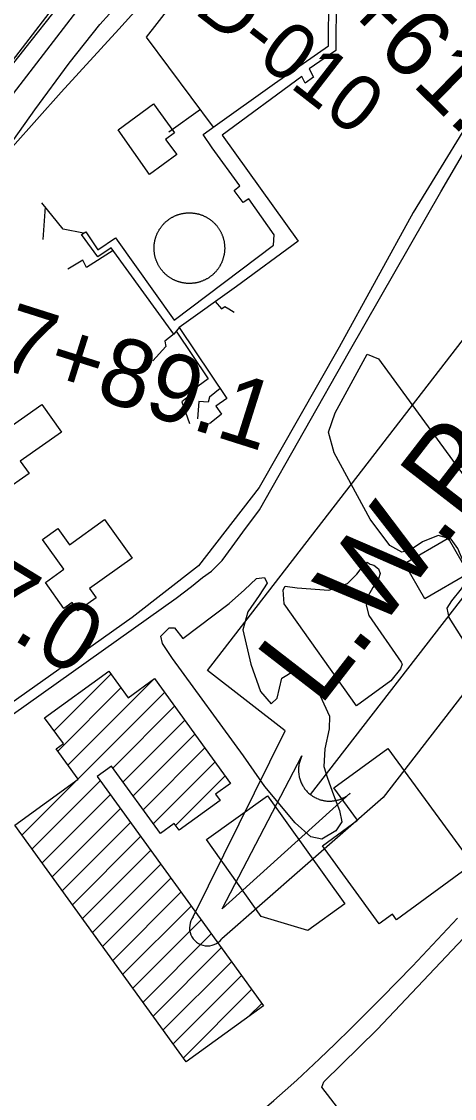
# Model space of a CAD drawing. Extents: x 3677843 to 3715951, y 511991 to 537744.
# Drawn here: x 3684455 to 3685093, y 518941 to 520526 of the extents above; entities that cross this region are included whole.
import ezdxf

# ---------------------------------------------------------------- set-up
doc = ezdxf.new("R2010")
doc.units = 0
for name, color, linetype in [('V-BLDG-OTLN', 7, 'Continuous'), ('V-CHAN-NAID', 7, 'Continuous'), ('V-DOMW-TANK', 7, 'Continuous'), ('V-FLOD-BASE', 7, 'Continuous'), ('V-LEVE-TOET', 7, 'Continuous'), ('V-RAIL-TRAK', 7, 'Continuous'), ('V-RIVR-RANG-IDEN', 7, 'Continuous'), ('V-ROAD-CNTR', 7, 'Continuous'), ('V-SITE-OTLN', 7, 'Continuous'), ('V-SITE-VEGE', 7, 'Continuous'), ('V-SURV-IDEN', 7, 'Continuous'), ('V-SURV-LINE', 7, 'Continuous'), ('V-TOPO-WATR-IDEN', 7, 'Continuous'), ('V-UTIL-LINE', 7, 'Continuous')]:
    doc.layers.add(name, color=color, linetype=linetype)

msp = doc.modelspace()

# ---------------------------------------------------------------- linework, layer by layer
at = {"layer": 'V-BLDG-OTLN'}
for p, q in [((3684503.1, 519482.3), (3684586.7, 519565.8)), ((3684523.3, 519431.7), (3684650.4, 519558.8)), ((3684508.4, 519452.2), (3684601.6, 519545.4)), ((3684538.1, 519411.2), (3684665.8, 519538.9)), ((3684589.7, 519427.5), (3684680.7, 519518.4)), ((3684604.6, 519407), (3684695.6, 519497.9)), ((3684619.5, 519386.5), (3684710.4, 519477.4)), ((3684634.3, 519366), (3684725.3, 519457)), ((3684649.2, 519345.5), (3684740.2, 519436.5)), ((3684682, 519342.9), (3684755, 519416)), ((3684455.7, 519328.7), (3684536.6, 519409.6)), ((3684470.5, 519308.3), (3684571, 519408.7)), ((3684485.4, 519287.8), (3684585.8, 519388.2)), ((3684500.3, 519267.3), (3684600.7, 519367.7)), ((3684515.1, 519246.8), (3684615.6, 519347.2)), ((3684530, 519226.3), (3684630.4, 519326.7)), ((3684544.9, 519205.8), (3684645.3, 519306.3)), ((3684559.8, 519185.3), (3684660.2, 519285.8)), ((3684574.6, 519164.8), (3684675.1, 519265.3)), ((3684589.5, 519144.4), (3684689.9, 519244.8)), ((3684604.4, 519123.9), (3684704.8, 519224.3)), ((3684619.2, 519103.4), (3684719.7, 519203.8)), ((3684634.1, 519082.9), (3684734.5, 519183.3)), ((3684649, 519062.4), (3684749.4, 519162.8)), ((3684663.8, 519041.9), (3684764.3, 519142.4)), ((3684678.7, 519021.4), (3684779.1, 519121.9)), ((3684693.6, 519000.9), (3684794, 519101.4)), ((3684789.7, 519061.7), (3684808.9, 519080.9))]:
    msp.add_line(p, q, dxfattribs=at)
for points in [[(3684597.5, 520366.9), (3684649.4, 520405.1), (3684680.6, 520362.8), (3684667.3, 520353), (3684683.8, 520330.6), (3684643.8, 520301.1)], [(3684484.9, 519962.9), (3684513.8, 519922), (3684453.3, 519879.3), (3684466.3, 519860.9), (3684428.7, 519834.4), (3684415, 519853.9), (3684385, 519832.8), (3684346.9, 519886.8), (3684384.6, 519913.4), (3684394.6, 519899.3)], [(3684577.3, 519793.2), (3684617.9, 519736.4), (3684555.3, 519691.6), (3684564.9, 519678.2), (3684538.1, 519659), (3684529.6, 519671), (3684517.5, 519662.4), (3684490.2, 519700.5), (3684517.6, 519720.1), (3684486.2, 519764), (3684508.7, 519780.1), (3684525.8, 519756.3)], [(3685113.7, 519713.7), (3685049.2, 519676.4), (3685019.2, 519728.4), (3685083.7, 519765.7)], [(3684811.4, 519077.5), (3684697.8, 518995.1), (3684445.1, 519343.3), (3684538.3, 519410.9), (3684505.9, 519455.6), (3684516.8, 519463.5), (3684489.1, 519501.6), (3684583.6, 519570.1), (3684612, 519531), (3684651, 519559.3), (3684763.1, 519404.8), (3684741.1, 519388.8), (3684747.6, 519379.9), (3684687.1, 519336), (3684680, 519345.7), (3684659.7, 519331), (3684587.7, 519430.3), (3684566.4, 519414.9)], [(3684915.4, 519398.4), (3684995, 519456.5), (3685119.6, 519286), (3685007.6, 519204.2), (3685001.5, 519212.5), (3684982.2, 519198.3), (3684898.4, 519312.9), (3684950.2, 519350.7)], [(3684817.5, 519386.6), (3684931.5, 519227.4), (3684876.8, 519188.2), (3684808, 519208.7), (3684727.4, 519322.2)]]:
    msp.add_lwpolyline(points, close=True, dxfattribs=at)
at = {"layer": 'V-DOMW-TANK'}
for points in [[(3684650.9, 520185.4), (3684650.8, 520186.3), (3684650.7, 520187.2), (3684650.6, 520188.1), (3684650.5, 520189), (3684650.4, 520189.9), (3684650.4, 520190.8), (3684650.4, 520191.7), (3684650.4, 520192.6), (3684650.4, 520193.6), (3684650.4, 520194.5), (3684650.4, 520195.4), (3684650.5, 520196.3), (3684650.5, 520197.2), (3684650.6, 520198.1), (3684650.7, 520199), (3684650.8, 520199.9), (3684651, 520200.8), (3684651.1, 520201.7), (3684651.3, 520202.6), (3684651.4, 520203.5), (3684651.6, 520204.4), (3684651.8, 520205.2), (3684652.1, 520206.1), (3684652.3, 520207), (3684652.6, 520207.9), (3684652.8, 520208.7), (3684653.1, 520209.6), (3684653.4, 520210.5), (3684653.7, 520211.3), (3684654.1, 520212.2), (3684654.4, 520213), (3684654.8, 520213.8), (3684655.1, 520214.7), (3684655.5, 520215.5), (3684655.9, 520216.3), (3684656.3, 520217.1), (3684656.8, 520217.9), (3684657.2, 520218.7), (3684657.7, 520219.5), (3684658.1, 520220.2), (3684658.6, 520221), (3684659.1, 520221.8), (3684659.6, 520222.5), (3684660.2, 520223.3), (3684660.7, 520224), (3684661.2, 520224.7), (3684661.8, 520225.4), (3684662.4, 520226.1), (3684663, 520226.8), (3684663.6, 520227.5), (3684664.2, 520228.2), (3684664.8, 520228.8), (3684665.4, 520229.5), (3684666.1, 520230.1), (3684666.7, 520230.8), (3684667.4, 520231.4), (3684668.1, 520232), (3684668.8, 520232.6), (3684669.5, 520233.2), (3684670.2, 520233.7), (3684670.9, 520234.3), (3684671.6, 520234.8), (3684672.4, 520235.4), (3684673.1, 520235.9), (3684673.9, 520236.4), (3684674.6, 520236.9), (3684675.4, 520237.3), (3684676.2, 520237.8), (3684677, 520238.3), (3684677.8, 520238.7), (3684678.6, 520239.1), (3684679.4, 520239.5), (3684680.2, 520239.9), (3684681, 520240.3), (3684681.8, 520240.7), (3684682.7, 520241), (3684683.5, 520241.4), (3684684.4, 520241.7), (3684685.2, 520242), (3684686.1, 520242.3), (3684686.9, 520242.6), (3684687.8, 520242.8), (3684688.7, 520243.1), (3684689.6, 520243.3), (3684690.4, 520243.5), (3684691.3, 520243.7), (3684692.2, 520243.9), (3684693.1, 520244.1), (3684694, 520244.2), (3684694.9, 520244.4), (3684695.8, 520244.5), (3684696.7, 520244.6), (3684697.6, 520244.7), (3684698.5, 520244.7), (3684699.4, 520244.8), (3684700.3, 520244.9), (3684701.2, 520244.9), (3684702.1, 520244.9), (3684703.1, 520244.9), (3684704, 520244.9)], [(3684704, 520244.9), (3684704.9, 520244.8), (3684705.8, 520244.8), (3684706.7, 520244.7), (3684707.6, 520244.6), (3684708.5, 520244.5), (3684709.4, 520244.4), (3684710.3, 520244.3), (3684711.2, 520244.1), (3684712.1, 520244), (3684713, 520243.8), (3684713.9, 520243.6), (3684714.7, 520243.4), (3684715.6, 520243.2), (3684716.5, 520242.9), (3684717.4, 520242.7), (3684718.2, 520242.4), (3684719.1, 520242.1), (3684719.9, 520241.8), (3684720.8, 520241.5), (3684721.6, 520241.2), (3684722.5, 520240.8), (3684723.3, 520240.5), (3684724.1, 520240.1), (3684725, 520239.7), (3684725.8, 520239.3), (3684726.6, 520238.9), (3684727.4, 520238.5), (3684728.2, 520238), (3684729, 520237.6), (3684729.7, 520237.1), (3684730.5, 520236.6), (3684731.3, 520236.1), (3684732, 520235.6), (3684732.8, 520235.1), (3684733.5, 520234.6), (3684734.2, 520234), (3684734.9, 520233.4), (3684735.6, 520232.9), (3684736.3, 520232.3), (3684737, 520231.7), (3684737.7, 520231.1), (3684738.3, 520230.5), (3684739, 520229.8), (3684739.6, 520229.2), (3684740.3, 520228.5), (3684740.9, 520227.9), (3684741.5, 520227.2), (3684742.1, 520226.5), (3684742.7, 520225.8), (3684743.2, 520225.1), (3684743.8, 520224.4), (3684744.3, 520223.6), (3684744.8, 520222.9), (3684745.4, 520222.2), (3684745.9, 520221.4), (3684746.4, 520220.6), (3684746.8, 520219.9), (3684747.3, 520219.1), (3684747.8, 520218.3), (3684748.2, 520217.5), (3684748.6, 520216.7), (3684749, 520215.9), (3684749.4, 520215.1), (3684749.8, 520214.2), (3684750.2, 520213.4), (3684750.5, 520212.6), (3684750.8, 520211.7), (3684751.2, 520210.9), (3684751.5, 520210), (3684751.8, 520209.2), (3684752, 520208.3), (3684752.3, 520207.4), (3684752.6, 520206.6), (3684752.8, 520205.7), (3684753, 520204.8), (3684753.2, 520203.9), (3684753.4, 520203), (3684753.6, 520202.1), (3684753.7, 520201.2), (3684753.8, 520200.3), (3684754, 520199.4), (3684754.1, 520198.5), (3684754.2, 520197.6), (3684754.2, 520196.7), (3684754.3, 520195.8), (3684754.3, 520194.9), (3684754.4, 520194), (3684754.4, 520193.1), (3684754.4, 520192.2), (3684754.4, 520191.3), (3684754.3, 520190.4), (3684754.3, 520189.5), (3684754.2, 520188.6), (3684754.1, 520187.7), (3684754, 520186.8), (3684753.9, 520185.9), (3684753.8, 520185), (3684753.6, 520184.1), (3684753.5, 520183.2), (3684753.3, 520182.3)], [(3684718.7, 520143.5), (3684717.8, 520143.2), (3684716.9, 520142.9), (3684716.1, 520142.7), (3684715.2, 520142.5), (3684714.3, 520142.2), (3684713.4, 520142), (3684712.5, 520141.9), (3684711.6, 520141.7), (3684710.7, 520141.5), (3684709.8, 520141.4), (3684708.9, 520141.3), (3684708, 520141.2), (3684707.1, 520141.1), (3684706.2, 520141), (3684705.3, 520140.9), (3684704.4, 520140.9), (3684703.5, 520140.9), (3684702.6, 520140.9), (3684701.7, 520140.9), (3684700.8, 520140.9), (3684699.9, 520140.9), (3684699, 520141), (3684698.1, 520141), (3684697.2, 520141.1), (3684696.3, 520141.2), (3684695.4, 520141.3), (3684694.5, 520141.5), (3684693.6, 520141.6), (3684692.7, 520141.8), (3684691.8, 520142), (3684690.9, 520142.1), (3684690, 520142.4), (3684689.1, 520142.6), (3684688.3, 520142.8), (3684687.4, 520143.1), (3684686.5, 520143.3), (3684685.7, 520143.6), (3684684.8, 520143.9), (3684683.9, 520144.2), (3684683.1, 520144.6), (3684682.3, 520144.9), (3684681.4, 520145.3), (3684680.6, 520145.6), (3684679.8, 520146), (3684679, 520146.4), (3684678.2, 520146.8), (3684677.4, 520147.3), (3684676.6, 520147.7), (3684675.8, 520148.2), (3684675, 520148.6), (3684674.2, 520149.1), (3684673.5, 520149.6), (3684672.7, 520150.1), (3684672, 520150.7), (3684671.2, 520151.2), (3684670.5, 520151.7), (3684669.8, 520152.3), (3684669.1, 520152.9), (3684668.4, 520153.5), (3684667.7, 520154.1), (3684667.1, 520154.7), (3684666.4, 520155.3), (3684665.8, 520155.9), (3684665.1, 520156.6), (3684664.5, 520157.2), (3684663.9, 520157.9), (3684663.3, 520158.6), (3684662.7, 520159.3), (3684662.1, 520160), (3684661.5, 520160.7), (3684661, 520161.4), (3684660.4, 520162.1), (3684659.9, 520162.9), (3684659.4, 520163.6), (3684658.9, 520164.4), (3684658.4, 520165.1), (3684657.9, 520165.9), (3684657.4, 520166.7), (3684657, 520167.5), (3684656.6, 520168.3), (3684656.1, 520169.1), (3684655.7, 520169.9), (3684655.3, 520170.7), (3684654.9, 520171.5), (3684654.6, 520172.3), (3684654.2, 520173.2), (3684653.9, 520174), (3684653.6, 520174.9), (3684653.3, 520175.7), (3684653, 520176.6), (3684652.7, 520177.5), (3684652.4, 520178.3), (3684652.2, 520179.2), (3684652, 520180.1), (3684651.7, 520181), (3684651.5, 520181.8), (3684651.4, 520182.7), (3684651.2, 520183.6), (3684651, 520184.5), (3684650.9, 520185.4)], [(3684753.3, 520182.3), (3684753.1, 520181.4), (3684752.9, 520180.5), (3684752.7, 520179.6), (3684752.4, 520178.8), (3684752.2, 520177.9), (3684751.9, 520177), (3684751.6, 520176.2), (3684751.3, 520175.3), (3684751, 520174.5), (3684750.7, 520173.6), (3684750.3, 520172.8), (3684750, 520171.9), (3684749.6, 520171.1), (3684749.2, 520170.3), (3684748.8, 520169.5), (3684748.4, 520168.7), (3684748, 520167.9), (3684747.5, 520167.1), (3684747.1, 520166.3), (3684746.6, 520165.5), (3684746.1, 520164.7), (3684745.6, 520164), (3684745.1, 520163.2), (3684744.6, 520162.5), (3684744.1, 520161.8), (3684743.5, 520161), (3684742.9, 520160.3), (3684742.4, 520159.6), (3684741.8, 520158.9), (3684741.2, 520158.2), (3684740.6, 520157.6), (3684739.9, 520156.9), (3684739.3, 520156.3), (3684738.7, 520155.6), (3684738, 520155), (3684737.3, 520154.4), (3684736.7, 520153.8), (3684736, 520153.2), (3684735.3, 520152.6), (3684734.6, 520152), (3684733.9, 520151.5), (3684733.1, 520150.9), (3684732.4, 520150.4), (3684731.6, 520149.9), (3684730.9, 520149.4), (3684730.1, 520148.9), (3684729.4, 520148.4), (3684728.6, 520147.9), (3684727.8, 520147.5), (3684727, 520147.1), (3684726.2, 520146.6), (3684725.4, 520146.2), (3684724.6, 520145.8), (3684723.7, 520145.5), (3684722.9, 520145.1), (3684722.1, 520144.7), (3684721.2, 520144.4), (3684720.4, 520144.1), (3684719.5, 520143.8), (3684718.7, 520143.5)]]:
    msp.add_lwpolyline(points, dxfattribs=at)
at = {"layer": 'V-FLOD-BASE'}
msp.add_lwpolyline([(3684632.2, 520704.4), (3684564.5, 520619.2), (3684468.7, 520498.2), (3684408.2, 520421.8), (3684389.9, 520396)], dxfattribs=at)
at = {"layer": 'V-LEVE-TOET'}
msp.add_lwpolyline([(3684232.4, 520082.7), (3684245.8, 520103.6), (3684273.8, 520143.8), (3684288.5, 520165.2), (3684304.3, 520185.3), (3684322.1, 520205.8), (3684338.4, 520225.9), (3684356.2, 520249.2), (3684375.3, 520272.9), (3684392, 520294.2), (3684406.6, 520312.3), (3684430.5, 520338), (3684443.5, 520352.9), (3684474.7, 520396.4), (3684525.5, 520465.1), (3684570.6, 520522.2), (3684613.1, 520569.7)], dxfattribs=at)
at = {"layer": 'V-RAIL-TRAK'}
for points in [[(3684963.2, 519066.9), (3684986, 519089.7), (3685008.6, 519112.8), (3685031.1, 519135.9), (3685053.4, 519159.3), (3685075.5, 519182.7), (3685097.5, 519206.4)], [(3684508.2, 518705.9), (3684521.5, 518715.4), (3684564.7, 518745.8), (3684608, 518775.9), (3684651.5, 518805.9), (3684695.1, 518835.7), (3684738.8, 518865.2), (3684756.7, 518879.4), (3684774.4, 518893.7), (3684791.9, 518908.3), (3684809.3, 518923), (3684826.6, 518937.9), (3684843.6, 518953), (3684860.5, 518968.2), (3684877.3, 518983.7), (3684893.9, 518999.3), (3684917.2, 519021.7), (3684940.3, 519044.2), (3684963.2, 519066.9)]]:
    msp.add_lwpolyline(points, dxfattribs=at)
at = {"layer": 'V-ROAD-CNTR'}
msp.add_lwpolyline([(3682174.1, 517894.3), (3682399.3, 518065.1), (3682591.5, 518209.7), (3682681.9, 518278.9), (3682777.5, 518341), (3682917.9, 518436.4), (3682969.7, 518473.9), (3683256.3, 518673.1), (3683557.4, 518885.5), (3683915.2, 519136.1), (3684420.6, 519491.5), (3684682.9, 519677.5), (3684705.4, 519694.9), (3684721.5, 519707.8), (3684735.1, 519717.4), (3684750.9, 519733.1), (3684765.4, 519753.2), (3684781.2, 519774.7), (3684805.9, 519807.7), (3684938.2, 520041.4), (3685073, 520275.9), (3685424.6, 520876.4)], dxfattribs=at)
at = {"layer": 'V-SITE-OTLN'}
for points in [[(3684441.7, 520342), (3684513.7, 520422.5), (3684598.3, 520515.1), (3684701.3, 520629.2)], [(3685146.5, 520431.8), (3685032.1, 520245.3), (3684923.2, 520047.3), (3684805, 519840.3), (3684716, 519725.3), (3684617.9, 519649.3), (3684545.6, 519597.5), (3684391.6, 519489.1)]]:
    msp.add_lwpolyline(points, dxfattribs=at)
at = {"layer": 'V-SITE-VEGE'}
for points in [[(3684981, 520030), (3685330.5, 519551.7), (3685337.3, 519522.8), (3685335.9, 519514.5), (3685235.1, 519411.9), (3685085, 519649), (3685082.3, 519662.7), (3685089.3, 519673.7), (3685103.1, 519691.5), (3685111.4, 519702.4), (3685111.4, 519714.8), (3685107.4, 519728.6), (3685097.9, 519750.6), (3685088.3, 519764.4), (3685069.1, 519769.9), (3685045.7, 519760.4), (3685027.8, 519748.2), (3685015.4, 519745.5), (3684997.6, 519755.2), (3684968.9, 519793.8), (3684915.7, 519891.6), (3684907.6, 519921.8), (3684917.4, 519950.6), (3684964.5, 520037)], [(3684948.4, 519519), (3684841.9, 519669.3), (3684840.6, 519689.9), (3684843.4, 519695.4), (3684861.3, 519692.6), (3684908, 519689.6), (3684935.5, 519699.1), (3684949.3, 519712.8), (3684960.3, 519727.8), (3684964.5, 519730.6), (3684968.6, 519727.8), (3684974.1, 519726.4), (3684980.9, 519720.9), (3684983.6, 519714), (3684980.9, 519705.8), (3684972.6, 519693.4), (3684965.6, 519681.1), (3684962.8, 519667.4), (3684966.9, 519652.2), (3685014.6, 519583.3), (3685016, 519580.6), (3685013.2, 519573.7), (3684999.4, 519555.9)], [(3684782.1, 519445.3), (3684677.6, 519588.6), (3684662.9, 519610.9), (3684660.3, 519621.7), (3684672.5, 519633.7), (3684680.5, 519633.7), (3684692.6, 519618.1), (3684760.9, 519669.7), (3684783.8, 519689.8), (3684801.4, 519706.5), (3684812.9, 519707.8), (3684816.9, 519699.7), (3684805.3, 519681.6), (3684788.4, 519657.4), (3684780.9, 519631.2), (3684792.8, 519580.6), (3684807.4, 519540.2), (3684822.8, 519521.9), (3684831.6, 519530.6), (3684838.5, 519559.6), (3684857.4, 519570.9), (3684875.5, 519559.4), (3684894.9, 519533.7), (3684908.9, 519504), (3684908.2, 519485.2), (3684902, 519455.6), (3684900.5, 519430), (3684905.8, 519412.4), (3684914.5, 519388.2), (3684923.8, 519365.2), (3684927.1, 519348.4), (3684918.3, 519334.9), (3684897.3, 519322.9), (3684881.2, 519326.4), (3684858.4, 519346.7), (3684813.5, 519400.1)]]:
    msp.add_lwpolyline(points, close=True, dxfattribs=at)
msp.add_lwpolyline([(3684960.6, 518876.1), (3684897.7, 518957.9), (3684900.4, 518965.3), (3684978.9, 519042.4), (3685064.2, 519132.3), (3685157.5, 519230.8)], dxfattribs=at)
at = {"layer": 'V-SURV-LINE'}
for points in [[(3684189.3, 520141.2), (3684697.2, 520800.9)], [(3684721, 520782.6), (3684213.1, 520122.9)]]:
    msp.add_lwpolyline(points, dxfattribs=at)
at = {"layer": 'V-TOPO-WATR-IDEN'}
msp.add_line((3684880.9, 519388.3), (3685340.6, 519982.4), dxfattribs=at)
for points in [[(3684708.2, 519208.4), (3684843.4, 519482.3), (3684728.9, 519570.9), (3685119.7, 520075.9), (3685234.1, 519987.3), (3685471.4, 520194.8)], [(3685513.3, 520162.3), (3685365.6, 519872.2), (3685241.1, 519711.3), (3685364, 519616.3), (3685248.3, 519466.8), (3685125.4, 519561.8), (3684987.8, 519384), (3684750.1, 519176)]]:
    msp.add_lwpolyline(points, dxfattribs=at)
msp.add_lwpolyline([(3684939.4, 519390.5), (3684750.9, 519220.3), (3684868.3, 519445.5), (3684866.4, 519441.4), (3684864.9, 519437.2), (3684864.5, 519435.5), (3684864.1, 519434), (3684863.8, 519432.1), (3684863.5, 519430.3), (3684863.3, 519428.7), (3684863.2, 519426.6), (3684863.1, 519424.2), (3684863.2, 519422.9), (3684863.3, 519421.2), (3684863.5, 519419), (3684863.7, 519417.3), (3684864, 519415.5), (3684864.3, 519414.3), (3684864.6, 519413), (3684865.1, 519411.4), (3684865.5, 519410), (3684866, 519408.6), (3684866.5, 519407.4), (3684867.2, 519405.7), (3684867.9, 519404.2), (3684868.6, 519402.9), (3684869.4, 519401.5), (3684870.1, 519400.2), (3684870.8, 519399.2), (3684871.4, 519398.4), (3684872.2, 519397.1), (3684873.2, 519395.9), (3684874.1, 519394.8), (3684875.1, 519393.7), (3684876.1, 519392.7), (3684877.1, 519391.6), (3684878, 519390.7), (3684879.4, 519389.6), (3684880.9, 519388.3), (3684881.4, 519387.9), (3684882.2, 519387.4), (3684883.1, 519386.8), (3684883.9, 519386.2), (3684884.8, 519385.6), (3684885.7, 519385.1), (3684886.7, 519384.5), (3684887.4, 519384.1), (3684888.5, 519383.6), (3684889.5, 519383.1), (3684890.3, 519382.7), (3684892.1, 519382), (3684893.1, 519381.6), (3684893.8, 519381.3), (3684895, 519380.9), (3684896, 519380.6), (3684897.1, 519380.3), (3684898.4, 519380), (3684899.7, 519379.7), (3684900.6, 519379.5), (3684901.5, 519379.4), (3684902.6, 519379.2), (3684903.6, 519379.1), (3684904.8, 519378.9), (3684906, 519378.9), (3684907.2, 519378.8), (3684908.8, 519378.8), (3684909.9, 519378.8), (3684911.1, 519378.8), (3684912.3, 519378.9), (3684913.3, 519379), (3684914.3, 519379.1), (3684915.9, 519379.3), (3684915.9, 519379.3), (3684916.9, 519379.5), (3684917.5, 519379.6), (3684918.6, 519379.8), (3684919.8, 519380.1), (3684920.8, 519380.3), (3684921.7, 519380.6), (3684922.8, 519380.9), (3684923.9, 519381.3), (3684924.7, 519381.6), (3684925.7, 519381.9), (3684927, 519382.5), (3684927.8, 519382.9), (3684928.4, 519383.1), (3684929, 519383.4), (3684929.6, 519383.7), (3684930.5, 519384.2), (3684931.4, 519384.7), (3684932.2, 519385.2), (3684933, 519385.7), (3684934.1, 519386.3), (3684934.7, 519386.7), (3684935.7, 519387.4), (3684936.8, 519388.3), (3684937.6, 519388.9), (3684938.2, 519389.4), (3684938.8, 519389.9), (3684939.2, 519390.2)], close=True, dxfattribs=at)
msp.add_arc((3684729.1, 519192.2), 26.5, 142.2676, 322.2676, dxfattribs=at)
at = {"layer": 'V-UTIL-LINE'}
for p, q in [((3684718.7, 520396.8), (3684672.1, 520363.8)), ((3684489.9, 520253.5), (3684486.4, 520205.6)), ((3684567.6, 520190.6), (3684593.3, 520208))]:
    msp.add_line(p, q, dxfattribs=at)
for points in [[(3684737.8, 520371.2), (3684639.2, 520503.5), (3684743.7, 520637.8), (3684708.3, 520665.4)], [(3684918.9, 520562.8), (3684918.1, 520484), (3684879.1, 520456.7), (3684885.2, 520444.8), (3684872.8, 520435.9), (3684868.2, 520445.6), (3684750.5, 520359.1), (3684862.7, 520203), (3684771.8, 520136.5), (3684687.1, 520076.2), (3684679.5, 520066.3), (3684587.1, 520193.3), (3684567.6, 520180.1), (3684543.5, 520213), (3684549.7, 520216.7), (3684567.6, 520190.6)], [(3684593.3, 520208), (3684680, 520086.6), (3684826.2, 520197.5), (3684827.2, 520212.6), (3684790, 520265.5), (3684781.4, 520260.3), (3684768.2, 520277.9), (3684776.8, 520284.5), (3684736.2, 520340.7), (3684722.5, 520360.2), (3684740.2, 520372.9), (3684827.7, 520435.5), (3684907.2, 520490.7), (3684908, 520562.8)], [(3684546.4, 520214.8), (3684516.6, 520220.6), (3684485, 520259.6)], [(3684590, 520189.3), (3684551, 520164.3), (3684545.4, 520175.2), (3684523.5, 520162.1)], [(3684740.5, 520114.2), (3684749.5, 520103.7), (3684754.7, 520107), (3684760.4, 520103.7), (3684768.4, 520098.4)], [(3684679.8, 520066.7), (3684666, 520055.8), (3684667.9, 520048.2), (3684648.3, 520027)], [(3684682.8, 520070.6), (3684729.9, 520000.6), (3684700.4, 519979), (3684701.3, 519974.7), (3684691.3, 519966.7), (3684702.6, 519934.8)], [(3684687.1, 520076.2), (3684757.8, 519971.5), (3684741.6, 519960.2), (3684749.6, 519948.3), (3684732, 519934.1)], [(3684747.9, 519986.2), (3684732.1, 519973.5), (3684730.2, 519965.9), (3684716.5, 519966.9), (3684714.4, 519941.8)]]:
    msp.add_lwpolyline(points, dxfattribs=at)

# ---------------------------------------------------------------- texts
at = {"layer": 'V-CHAN-NAID'}
msp.add_text('TRAFFIC CONTROL (96.6) (6)', height=100, rotation=305.076, dxfattribs=at).set_placement((3684999.9, 521095.2))
at = {"layer": 'V-RIVR-RANG-IDEN'}
msp.add_text('D-010', height=83, rotation=322.2463, dxfattribs=at).set_placement((3684707.2, 520540.5))
at = {"layer": 'V-SURV-IDEN'}
for s, rotation, p in [('996+61.7', 315.3815, (3684761.4, 520697.7)), ('987+89.1', 342.414, (3684273.9, 520063.4)), ('985+47.0', 328.541, (3684055, 519853.6))]:
    msp.add_text(s, height=100, rotation=rotation, dxfattribs=at).set_placement(p)
at = {"layer": 'V-TOPO-WATR-IDEN'}
msp.add_text('L.W.R.P.', height=124.5, rotation=52.2676, dxfattribs=at).set_placement((3684894.3, 519516))

doc.saveas('drawing.dxf')
